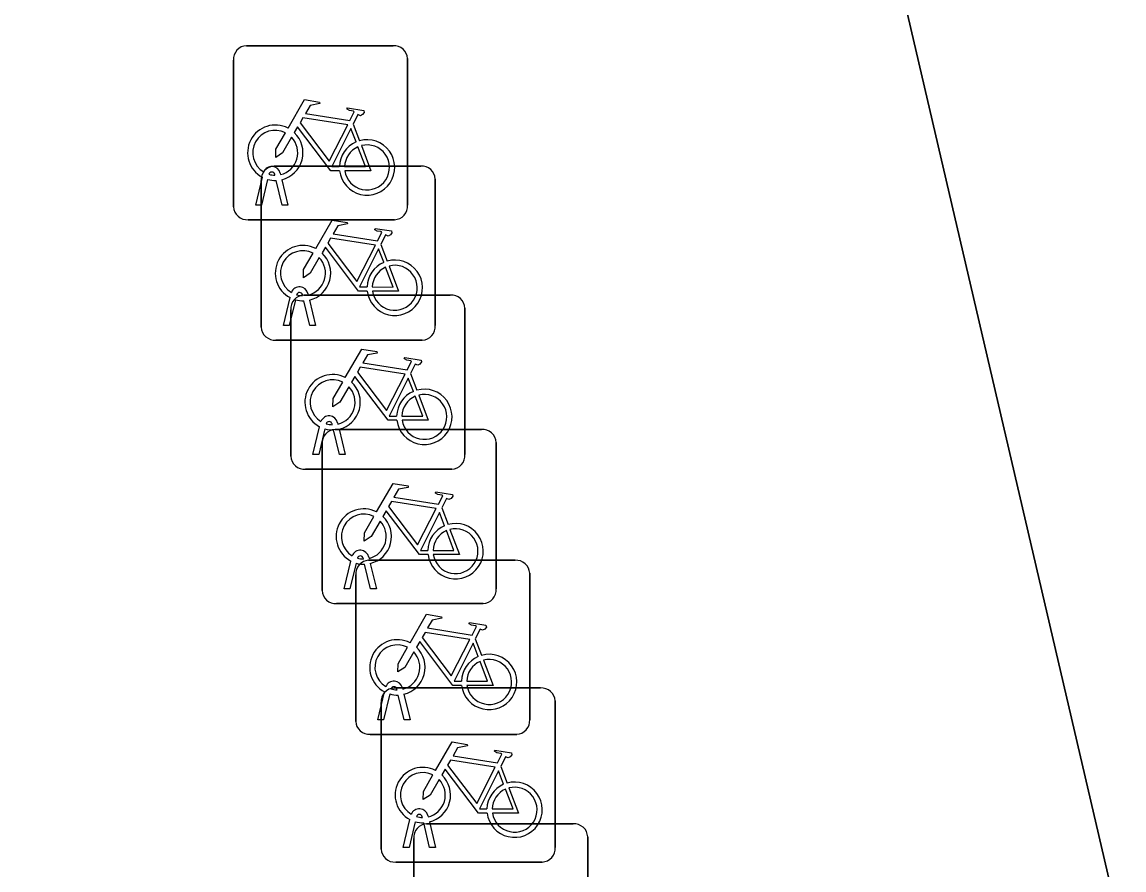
# Model space of a CAD drawing. Extents: x 158031 to 159244, y 380104 to 381214.
# Drawn here: x 158950.73 to 158957.05, y 381141.93 to 381146.8 of the extents above; entities that cross this region are included whole.
import ezdxf

# ---------------------------------------------------------------- set-up
doc = ezdxf.new("R2010")
doc.units = 0
for name, color, linetype in [('IMGEO_Erf', 7, 'Continuous'), ('IMGEO_Fietsenrek', 7, 'Continuous'), ('IMGEO_Pand', 7, 'Continuous')]:
    doc.layers.add(name, color=color, linetype=linetype)

msp = doc.modelspace()

# ---------------------------------------------------------------- linework, layer by layer
at = {"layer": 'IMGEO_Erf'}
msp.add_lwpolyline([(158977.211, 381120.286), (158961.722, 381116.65), (158957.53, 381119.247), (158956.366, 381124.204), (158956.869, 381125.015), (158956.073, 381125.507), (158954.481, 381132.803), (158955.208, 381133.999), (158957.196, 381134.46), (158958.614, 381134.801), (158955.311, 381148.979), (158951.47, 381151.355), (158953.783, 381155.208), (158947.014, 381183.969), (158949.388, 381188.17), (158964.949, 381191.823)], dxfattribs=at)
at = {"layer": 'IMGEO_Fietsenrek'}
for p, q in [((158952.0149, 381146.6605), (158952.8558, 381146.6605)), ((158952.8558, 381146.6605), (158952.0149, 381146.6605)), ((158951.9405, 381145.7359), (158951.9405, 381146.5768)), ((158951.9405, 381146.5768), (158951.9405, 381145.7359)), ((158952.9395, 381146.5861), (158952.9395, 381145.7452)), ((158952.9395, 381145.7452), (158952.9395, 381146.5861)), ((158952.6272, 381146.2102), (158952.6635, 381146.115)), ((158952.1739, 381145.9695), (158953.0148, 381145.9695)), ((158953.0148, 381145.9695), (158952.1739, 381145.9695)), ((158952.0675, 381145.7453), (158952.1058, 381145.9053)), ((158952.0995, 381145.0449), (158952.0995, 381145.8858)), ((158952.0995, 381145.8858), (158952.0995, 381145.0449)), ((158952.1362, 381145.8931), (158952.1009, 381145.7453)), ((158952.1779, 381145.9169), (158952.1769, 381145.9212)), ((158952.219, 381145.7453), (158952.1851, 381145.887)), ((158952.2086, 381145.9284), (158952.2104, 381145.9205)), ((158952.2174, 381145.8913), (158952.2524, 381145.7453)), ((158953.0985, 381145.8951), (158953.0985, 381145.0542)), ((158953.0985, 381145.0542), (158953.0985, 381145.8951)), ((158952.1009, 381145.7453), (158952.0675, 381145.7453)), ((158952.2524, 381145.7453), (158952.219, 381145.7453)), ((158952.8651, 381145.6615), (158952.0242, 381145.6615)), ((158952.0242, 381145.6615), (158952.8651, 381145.6615)), ((158952.7862, 381145.5192), (158952.8225, 381145.424)), ((158952.2265, 381145.0543), (158952.2648, 381145.2143)), ((158952.2952, 381145.2021), (158952.2599, 381145.0543)), ((158952.3369, 381145.2259), (158952.3359, 381145.2302)), ((158952.3439, 381145.2285), (158953.1848, 381145.2285)), ((158953.1848, 381145.2285), (158952.3439, 381145.2285)), ((158952.378, 381145.0543), (158952.3441, 381145.196)), ((158952.3676, 381145.2374), (158952.3694, 381145.2295)), ((158952.3764, 381145.2003), (158952.4114, 381145.0543)), ((158952.2695, 381144.3039), (158952.2695, 381145.1448)), ((158952.2695, 381145.1448), (158952.2695, 381144.3039)), ((158953.2685, 381145.1541), (158953.2685, 381144.3132)), ((158953.2685, 381144.3132), (158953.2685, 381145.1541)), ((158952.2599, 381145.0543), (158952.2265, 381145.0543)), ((158952.4114, 381145.0543), (158952.378, 381145.0543)), ((158953.0241, 381144.9705), (158952.1832, 381144.9705)), ((158952.1832, 381144.9705), (158953.0241, 381144.9705)), ((158952.9562, 381144.7782), (158952.9925, 381144.683)), ((158952.5069, 381144.4849), (158952.5059, 381144.4892)), ((158952.5376, 381144.4964), (158952.5394, 381144.4885)), ((158952.3965, 381144.3133), (158952.4348, 381144.4733)), ((158952.4652, 381144.4611), (158952.4299, 381144.3133)), ((158952.548, 381144.3133), (158952.5141, 381144.455)), ((158952.5229, 381144.4575), (158953.3638, 381144.4575)), ((158953.3638, 381144.4575), (158952.5229, 381144.4575)), ((158952.5464, 381144.4593), (158952.5814, 381144.3133)), ((158952.4485, 381143.5329), (158952.4485, 381144.3738)), ((158952.4485, 381144.3738), (158952.4485, 381143.5329)), ((158953.4475, 381144.3831), (158953.4475, 381143.5422)), ((158953.4475, 381143.5422), (158953.4475, 381144.3831)), ((158952.4299, 381144.3133), (158952.3965, 381144.3133)), ((158952.5814, 381144.3133), (158952.548, 381144.3133)), ((158953.1941, 381144.2295), (158952.3532, 381144.2295)), ((158952.3532, 381144.2295), (158953.1941, 381144.2295)), ((158953.1352, 381144.0072), (158953.1715, 381143.912)), ((158952.7166, 381143.7254), (158952.7184, 381143.7175)), ((158952.5755, 381143.5423), (158952.6138, 381143.7023)), ((158952.6442, 381143.6901), (158952.6089, 381143.5423)), ((158952.6859, 381143.7139), (158952.6849, 381143.7182)), ((158952.727, 381143.5423), (158952.6931, 381143.684)), ((158952.7159, 381143.7065), (158953.5568, 381143.7065)), ((158953.5568, 381143.7065), (158952.7159, 381143.7065)), ((158952.7254, 381143.6883), (158952.7604, 381143.5423)), ((158952.6415, 381142.7819), (158952.6415, 381143.6228)), ((158952.6415, 381143.6228), (158952.6415, 381142.7819)), ((158953.6405, 381143.6321), (158953.6405, 381142.7912)), ((158953.6405, 381142.7912), (158953.6405, 381143.6321)), ((158952.6089, 381143.5423), (158952.5755, 381143.5423)), ((158952.7604, 381143.5423), (158952.727, 381143.5423)), ((158953.3731, 381143.4585), (158952.5322, 381143.4585)), ((158952.5322, 381143.4585), (158953.3731, 381143.4585)), ((158953.3282, 381143.2562), (158953.3645, 381143.161)), ((158952.8619, 381142.9735), (158953.7028, 381142.9735)), ((158953.7028, 381142.9735), (158952.8619, 381142.9735)), ((158952.8789, 381142.9629), (158952.8779, 381142.9672)), ((158952.9096, 381142.9744), (158952.9114, 381142.9665)), ((158952.7685, 381142.7913), (158952.8068, 381142.9513)), ((158952.8372, 381142.9391), (158952.8019, 381142.7913)), ((158952.92, 381142.7913), (158952.8861, 381142.933)), ((158952.9184, 381142.9373), (158952.9534, 381142.7913)), ((158952.7875, 381142.0489), (158952.7875, 381142.8898)), ((158952.7875, 381142.8898), (158952.7875, 381142.0489)), ((158953.7865, 381142.8991), (158953.7865, 381142.0582)), ((158953.7865, 381142.0582), (158953.7865, 381142.8991)), ((158952.8019, 381142.7913), (158952.7685, 381142.7913)), ((158952.9534, 381142.7913), (158952.92, 381142.7913)), ((158953.5661, 381142.7075), (158952.7252, 381142.7075)), ((158952.7252, 381142.7075), (158953.5661, 381142.7075)), ((158953.4742, 381142.5232), (158953.5105, 381142.428)), ((158952.9145, 381142.0583), (158952.9528, 381142.2183)), ((158953.0249, 381142.2299), (158953.0239, 381142.2342)), ((158953.0556, 381142.2414), (158953.0574, 381142.2335)), ((158952.9832, 381142.2061), (158952.9479, 381142.0583)), ((158953.066, 381142.0583), (158953.0321, 381142.2)), ((158953.0489, 381142.1935), (158953.8898, 381142.1935)), ((158953.8898, 381142.1935), (158953.0489, 381142.1935)), ((158953.0644, 381142.2043), (158953.0994, 381142.0583)), ((158952.9745, 381141.2689), (158952.9745, 381142.1098)), ((158952.9745, 381142.1098), (158952.9745, 381141.2689)), ((158953.9735, 381142.1191), (158953.9735, 381141.2782)), ((158953.9735, 381141.2782), (158953.9735, 381142.1191)), ((158952.9479, 381142.0583), (158952.9145, 381142.0583)), ((158953.0994, 381142.0583), (158953.066, 381142.0583)), ((158953.7121, 381141.9745), (158952.8712, 381141.9745)), ((158952.8712, 381141.9745), (158953.7121, 381141.9745))]:
    msp.add_line(p, q, dxfattribs=at)
for points in [[(158952.2531, 381146.1872), (158952.3478, 381146.3507), (158952.434, 381146.3369), (158952.4357, 381146.3282), (158952.3796, 381146.3173), (158952.3534, 381146.272), (158952.6086, 381146.2312)], [(158952.6086, 381146.2312), (158952.6336, 381146.28), (158952.6285, 381146.284), (158952.6053, 381146.2877), (158952.5926, 381146.2952), (158952.5916, 381146.2983), (158952.5938, 381146.3029), (158952.6886, 381146.2878), (158952.6909, 381146.2775), (158952.6815, 381146.2651), (158952.6691, 381146.2587), (158952.6546, 381146.2649), (158952.6272, 381146.2102)], [(158952.5488, 381145.9425), (158952.4991, 381145.9426), (158952.3084, 381146.1943), (158952.2894, 381146.1615)], [(158952.5957, 381146.206), (158952.3389, 381146.247), (158952.3222, 381146.2182), (158952.4892, 381145.9979), (158952.5957, 381146.206)], [(158952.2738, 381146.1347), (158952.2222, 381146.0455), (158952.1823, 381146.0195), (158952.1835, 381146.067), (158952.238, 381146.1612)], [(158952.6437, 381146.108), (158952.6144, 381146.1848), (158952.505, 381145.9667), (158952.5477, 381145.9666)], [(158952.5777, 381145.9665), (158952.6976, 381145.9663), (158952.6544, 381146.0799)], [(158952.6742, 381146.0868), (158952.7292, 381145.9422), (158952.5791, 381145.9425)], [(158952.4121, 381145.4962), (158952.5068, 381145.6597), (158952.593, 381145.6459), (158952.5947, 381145.6372), (158952.5386, 381145.6263), (158952.5124, 381145.581), (158952.7676, 381145.5402)], [(158952.7676, 381145.5402), (158952.7926, 381145.589), (158952.7875, 381145.593), (158952.7643, 381145.5967), (158952.7516, 381145.6042), (158952.7506, 381145.6073), (158952.7528, 381145.6119), (158952.8476, 381145.5968), (158952.8499, 381145.5865), (158952.8405, 381145.5741), (158952.8281, 381145.5677), (158952.8136, 381145.5739), (158952.7862, 381145.5192)], [(158952.7078, 381145.2515), (158952.6581, 381145.2516), (158952.4674, 381145.5033), (158952.4484, 381145.4705)], [(158952.7547, 381145.515), (158952.4979, 381145.556), (158952.4812, 381145.5272), (158952.6482, 381145.3069), (158952.7547, 381145.515)], [(158952.4328, 381145.4437), (158952.3812, 381145.3545), (158952.3413, 381145.3285), (158952.3425, 381145.376), (158952.397, 381145.4702)], [(158952.8027, 381145.417), (158952.7734, 381145.4938), (158952.664, 381145.2757), (158952.7067, 381145.2756)], [(158952.7367, 381145.2755), (158952.8566, 381145.2753), (158952.8134, 381145.3889)], [(158952.8332, 381145.3958), (158952.8882, 381145.2512), (158952.7381, 381145.2515)], [(158952.5821, 381144.7552), (158952.6768, 381144.9187), (158952.763, 381144.9049), (158952.7647, 381144.8962), (158952.7086, 381144.8853), (158952.6824, 381144.84), (158952.9376, 381144.7992)], [(158952.9376, 381144.7992), (158952.9626, 381144.848), (158952.9575, 381144.852), (158952.9343, 381144.8557), (158952.9216, 381144.8632), (158952.9206, 381144.8663), (158952.9228, 381144.8709), (158953.0176, 381144.8558), (158953.0199, 381144.8455), (158953.0105, 381144.8331), (158952.9981, 381144.8267), (158952.9836, 381144.8329), (158952.9562, 381144.7782)], [(158952.9247, 381144.774), (158952.6679, 381144.815), (158952.6512, 381144.7862), (158952.8182, 381144.5659), (158952.9247, 381144.774)], [(158952.8778, 381144.5105), (158952.8281, 381144.5106), (158952.6374, 381144.7623), (158952.6184, 381144.7295)], [(158952.9727, 381144.676), (158952.9434, 381144.7528), (158952.834, 381144.5347), (158952.8767, 381144.5346)], [(158952.6028, 381144.7027), (158952.5512, 381144.6135), (158952.5113, 381144.5875), (158952.5125, 381144.635), (158952.567, 381144.7292)], [(158952.9067, 381144.5345), (158953.0266, 381144.5343), (158952.9834, 381144.6479)], [(158953.0032, 381144.6548), (158953.0582, 381144.5102), (158952.9081, 381144.5105)], [(158952.7611, 381143.9842), (158952.8558, 381144.1477), (158952.942, 381144.1339), (158952.9437, 381144.1252), (158952.8876, 381144.1143), (158952.8614, 381144.069), (158953.1166, 381144.0282)], [(158953.1037, 381144.003), (158952.8469, 381144.044), (158952.8302, 381144.0152), (158952.9972, 381143.7949), (158953.1037, 381144.003)], [(158953.1166, 381144.0282), (158953.1416, 381144.077), (158953.1365, 381144.081), (158953.1133, 381144.0847), (158953.1006, 381144.0922), (158953.0996, 381144.0953), (158953.1018, 381144.0999), (158953.1966, 381144.0848), (158953.1989, 381144.0745), (158953.1895, 381144.0621), (158953.1771, 381144.0557), (158953.1626, 381144.0619), (158953.1352, 381144.0072)], [(158953.0568, 381143.7395), (158953.0071, 381143.7396), (158952.8164, 381143.9913), (158952.7974, 381143.9585)], [(158953.1517, 381143.905), (158953.1224, 381143.9818), (158953.013, 381143.7637), (158953.0557, 381143.7636)], [(158952.7818, 381143.9317), (158952.7302, 381143.8425), (158952.6903, 381143.8165), (158952.6915, 381143.864), (158952.746, 381143.9582)], [(158953.0857, 381143.7635), (158953.2056, 381143.7633), (158953.1624, 381143.8769)], [(158953.1822, 381143.8838), (158953.2372, 381143.7392), (158953.0871, 381143.7395)], [(158952.9541, 381143.2332), (158953.0488, 381143.3967), (158953.135, 381143.3829), (158953.1367, 381143.3742), (158953.0806, 381143.3633), (158953.0544, 381143.318), (158953.3096, 381143.2772)], [(158953.3096, 381143.2772), (158953.3346, 381143.326), (158953.3295, 381143.33), (158953.3063, 381143.3337), (158953.2936, 381143.3412), (158953.2926, 381143.3443), (158953.2948, 381143.3489), (158953.3896, 381143.3338), (158953.3919, 381143.3235), (158953.3825, 381143.3111), (158953.3701, 381143.3047), (158953.3556, 381143.3109), (158953.3282, 381143.2562)], [(158953.2967, 381143.252), (158953.0399, 381143.293), (158953.0232, 381143.2642), (158953.1902, 381143.0439), (158953.2967, 381143.252)], [(158953.2498, 381142.9885), (158953.2001, 381142.9886), (158953.0094, 381143.2403), (158952.9904, 381143.2075)], [(158953.3447, 381143.154), (158953.3154, 381143.2308), (158953.206, 381143.0127), (158953.2487, 381143.0126)], [(158952.9748, 381143.1807), (158952.9232, 381143.0915), (158952.8833, 381143.0655), (158952.8845, 381143.113), (158952.939, 381143.2072)], [(158953.2787, 381143.0125), (158953.3986, 381143.0123), (158953.3554, 381143.1259)], [(158953.3752, 381143.1328), (158953.4302, 381142.9882), (158953.2801, 381142.9885)], [(158953.1001, 381142.5002), (158953.1948, 381142.6637), (158953.281, 381142.6499), (158953.2827, 381142.6412), (158953.2266, 381142.6303), (158953.2004, 381142.585), (158953.4556, 381142.5442)], [(158953.4556, 381142.5442), (158953.4806, 381142.593), (158953.4755, 381142.597), (158953.4523, 381142.6007), (158953.4396, 381142.6082), (158953.4386, 381142.6113), (158953.4408, 381142.6159), (158953.5356, 381142.6008), (158953.5379, 381142.5905), (158953.5285, 381142.5781), (158953.5161, 381142.5717), (158953.5016, 381142.5779), (158953.4742, 381142.5232)], [(158953.4427, 381142.519), (158953.1859, 381142.56), (158953.1692, 381142.5312), (158953.3362, 381142.3109), (158953.4427, 381142.519)], [(158953.1208, 381142.4477), (158953.0692, 381142.3585), (158953.0293, 381142.3325), (158953.0305, 381142.38), (158953.085, 381142.4742)], [(158953.3958, 381142.2555), (158953.3461, 381142.2556), (158953.1554, 381142.5073), (158953.1364, 381142.4745)], [(158953.4907, 381142.421), (158953.4614, 381142.4978), (158953.352, 381142.2797), (158953.3947, 381142.2796)], [(158953.5212, 381142.3998), (158953.5762, 381142.2552), (158953.4261, 381142.2555)], [(158953.4247, 381142.2795), (158953.5446, 381142.2793), (158953.5014, 381142.3929)]]:
    msp.add_lwpolyline(points, dxfattribs=at)
for centre, radius, start, end in [((158952.0182, 381146.5826), 0.0779, 92.4484, 184.28452), ((158952.0182, 381146.5826), 0.0779, 92.4484, 184.28452), ((158952.8616, 381146.5828), 0.0779, 2.4484, 94.28452), ((158952.8616, 381146.5828), 0.0779, 2.4484, 94.28452), ((158952.1801, 381146.0459), 0.159, 62.67661, 242.13685), ((158952.1801, 381146.0459), 0.129, 63.31916, 238.90302), ((158952.1801, 381146.0459), 0.129, 283.60429, 43.43025), ((158952.1801, 381146.0459), 0.159, 283.5766, 46.60424), ((158952.7067, 381145.9619), 0.159, 113.3408, 178.32165), ((158952.7067, 381145.9619), 0.159, 187.0065, 105.77075), ((158952.7067, 381145.9619), 0.129, 113.92302, 177.95563), ((158952.7067, 381145.9619), 0.129, 188.67146, 104.58832), ((158952.1772, 381145.8916), 0.0779, 92.4484, 184.28452), ((158952.1772, 381145.8916), 0.0779, 92.4484, 184.28452), ((158952.1599, 381145.9173), 0.0499, 12.8025, 158.69338), ((158953.0206, 381145.8918), 0.0779, 2.4484, 94.28452), ((158953.0206, 381145.8918), 0.0779, 2.4484, 94.28452), ((158952.1801, 381146.0459), 0.159, 253.99666, 271.78671), ((158952.1599, 381145.9173), 0.0174, 12.8025, 163.45023), ((158952.1801, 381146.0459), 0.129, 253.41502, 269.02044), ((158952.0184, 381145.7392), 0.0779, 182.4484, 274.28452), ((158952.0184, 381145.7392), 0.0779, 182.4484, 274.28452), ((158952.8618, 381145.7394), 0.0779, 272.4484, 4.28452), ((158952.8618, 381145.7394), 0.0779, 272.4484, 4.28452), ((158952.3391, 381145.3549), 0.159, 62.67661, 242.13685), ((158952.3391, 381145.3549), 0.129, 63.31916, 238.90302), ((158952.3391, 381145.3549), 0.129, 283.60429, 43.43025), ((158952.3391, 381145.3549), 0.159, 283.5766, 46.60424), ((158952.8657, 381145.2709), 0.159, 113.3408, 178.32165), ((158952.8657, 381145.2709), 0.159, 187.0065, 105.77075), ((158952.8657, 381145.2709), 0.129, 113.92302, 177.95563), ((158952.8657, 381145.2709), 0.129, 188.67146, 104.58832), ((158952.3189, 381145.2263), 0.0499, 12.8025, 158.69338), ((158952.3189, 381145.2263), 0.0174, 12.8025, 163.45023), ((158952.3472, 381145.1506), 0.0779, 92.4484, 184.28452), ((158952.3472, 381145.1506), 0.0779, 92.4484, 184.28452), ((158952.3391, 381145.3549), 0.159, 253.99666, 271.78671), ((158952.3391, 381145.3549), 0.129, 253.41502, 269.02044), ((158953.1906, 381145.1508), 0.0779, 2.4484, 94.28452), ((158953.1906, 381145.1508), 0.0779, 2.4484, 94.28452), ((158953.0208, 381145.0484), 0.0779, 272.4484, 4.28452), ((158953.0208, 381145.0484), 0.0779, 272.4484, 4.28452), ((158952.1774, 381145.0482), 0.0779, 182.4484, 274.28452), ((158952.1774, 381145.0482), 0.0779, 182.4484, 274.28452), ((158952.5091, 381144.6139), 0.159, 62.67661, 242.13685), ((158952.5091, 381144.6139), 0.129, 63.31916, 238.90302), ((158952.5091, 381144.6139), 0.129, 283.60429, 43.43025), ((158952.5091, 381144.6139), 0.159, 283.5766, 46.60424), ((158953.0357, 381144.5299), 0.159, 113.3408, 178.32165), ((158953.0357, 381144.5299), 0.159, 187.0065, 105.77075), ((158953.0357, 381144.5299), 0.129, 113.92302, 177.95563), ((158953.0357, 381144.5299), 0.129, 188.67146, 104.58832), ((158952.4889, 381144.4853), 0.0499, 12.8025, 158.69338), ((158952.4889, 381144.4853), 0.0174, 12.8025, 163.45023), ((158952.5091, 381144.6139), 0.129, 253.41502, 269.02044), ((158952.5262, 381144.3796), 0.0779, 92.4484, 184.28452), ((158952.5262, 381144.3796), 0.0779, 92.4484, 184.28452), ((158952.5091, 381144.6139), 0.159, 253.99666, 271.78671), ((158953.3696, 381144.3798), 0.0779, 2.4484, 94.28452), ((158953.3696, 381144.3798), 0.0779, 2.4484, 94.28452), ((158952.3474, 381144.3072), 0.0779, 182.4484, 274.28452), ((158952.3474, 381144.3072), 0.0779, 182.4484, 274.28452), ((158953.1908, 381144.3074), 0.0779, 272.4484, 4.28452), ((158953.1908, 381144.3074), 0.0779, 272.4484, 4.28452), ((158952.6881, 381143.8429), 0.159, 62.67661, 242.13685), ((158952.6881, 381143.8429), 0.129, 63.31916, 238.90302), ((158952.6881, 381143.8429), 0.129, 283.60429, 43.43025), ((158952.6881, 381143.8429), 0.159, 283.5766, 46.60424), ((158953.2147, 381143.7589), 0.159, 187.0065, 105.77075), ((158953.2147, 381143.7589), 0.159, 113.3408, 178.32165), ((158953.2147, 381143.7589), 0.129, 113.92302, 177.95563), ((158953.2147, 381143.7589), 0.129, 188.67146, 104.58832), ((158952.6679, 381143.7143), 0.0499, 12.8025, 158.69338), ((158952.6679, 381143.7143), 0.0174, 12.8025, 163.45023), ((158952.7192, 381143.6286), 0.0779, 92.4484, 184.28452), ((158952.7192, 381143.6286), 0.0779, 92.4484, 184.28452), ((158952.6881, 381143.8429), 0.159, 253.99666, 271.78671), ((158952.6881, 381143.8429), 0.129, 253.41502, 269.02044), ((158953.5626, 381143.6288), 0.0779, 2.4484, 94.28452), ((158953.5626, 381143.6288), 0.0779, 2.4484, 94.28452), ((158953.3698, 381143.5364), 0.0779, 272.4484, 4.28452), ((158953.3698, 381143.5364), 0.0779, 272.4484, 4.28452), ((158952.5264, 381143.5362), 0.0779, 182.4484, 274.28452), ((158952.5264, 381143.5362), 0.0779, 182.4484, 274.28452), ((158952.8811, 381143.0919), 0.159, 62.67661, 242.13685), ((158952.8811, 381143.0919), 0.129, 63.31916, 238.90302), ((158952.8811, 381143.0919), 0.129, 283.60429, 43.43025), ((158952.8811, 381143.0919), 0.159, 283.5766, 46.60424), ((158953.4077, 381143.0079), 0.159, 187.0065, 105.77075), ((158953.4077, 381143.0079), 0.159, 113.3408, 178.32165), ((158953.4077, 381143.0079), 0.129, 113.92302, 177.95563), ((158953.4077, 381143.0079), 0.129, 188.67146, 104.58832), ((158952.8652, 381142.8956), 0.0779, 92.4484, 184.28452), ((158952.8652, 381142.8956), 0.0779, 92.4484, 184.28452), ((158952.8609, 381142.9633), 0.0499, 12.8025, 158.69338), ((158952.8609, 381142.9633), 0.0174, 12.8025, 163.45023), ((158952.8811, 381143.0919), 0.129, 253.41502, 269.02044), ((158953.7086, 381142.8958), 0.0779, 2.4484, 94.28452), ((158953.7086, 381142.8958), 0.0779, 2.4484, 94.28452), ((158952.8811, 381143.0919), 0.159, 253.99666, 271.78671), ((158952.7194, 381142.7852), 0.0779, 182.4484, 274.28452), ((158952.7194, 381142.7852), 0.0779, 182.4484, 274.28452), ((158953.5628, 381142.7854), 0.0779, 272.4484, 4.28452), ((158953.5628, 381142.7854), 0.0779, 272.4484, 4.28452), ((158953.0271, 381142.3589), 0.159, 62.67661, 242.13685), ((158953.0271, 381142.3589), 0.129, 63.31916, 238.90302), ((158953.0271, 381142.3589), 0.159, 283.5766, 46.60424), ((158953.0271, 381142.3589), 0.129, 283.60429, 43.43025), ((158953.5537, 381142.2749), 0.159, 113.3408, 178.32165), ((158953.5537, 381142.2749), 0.159, 187.0065, 105.77075), ((158953.5537, 381142.2749), 0.129, 188.67146, 104.58832), ((158953.5537, 381142.2749), 0.129, 113.92302, 177.95563), ((158953.0069, 381142.2303), 0.0499, 12.8025, 158.69338), ((158953.0069, 381142.2303), 0.0174, 12.8025, 163.45023), ((158953.0271, 381142.3589), 0.129, 253.41502, 269.02044), ((158953.0522, 381142.1156), 0.0779, 92.4484, 184.28452), ((158953.0522, 381142.1156), 0.0779, 92.4484, 184.28452), ((158953.0271, 381142.3589), 0.159, 253.99666, 271.78671), ((158953.8956, 381142.1158), 0.0779, 2.4484, 94.28452), ((158953.8956, 381142.1158), 0.0779, 2.4484, 94.28452), ((158952.8654, 381142.0522), 0.0779, 182.4484, 274.28452), ((158952.8654, 381142.0522), 0.0779, 182.4484, 274.28452), ((158953.7088, 381142.0524), 0.0779, 272.4484, 4.28452), ((158953.7088, 381142.0524), 0.0779, 272.4484, 4.28452)]:
    msp.add_arc(centre, radius, start, end, dxfattribs=at)
at = {"layer": 'IMGEO_Pand'}
msp.add_lwpolyline([(158964.949, 381191.823), (158949.388, 381188.17), (158947.014, 381183.969), (158953.783, 381155.208), (158951.47, 381151.355), (158955.311, 381148.979), (158958.614, 381134.801), (158957.196, 381134.46), (158955.208, 381133.999), (158954.481, 381132.803), (158956.073, 381125.507), (158956.869, 381125.015), (158956.366, 381124.204), (158957.53, 381119.247), (158961.722, 381116.65), (158977.211, 381120.286)], dxfattribs=at)

doc.saveas('drawing.dxf')
